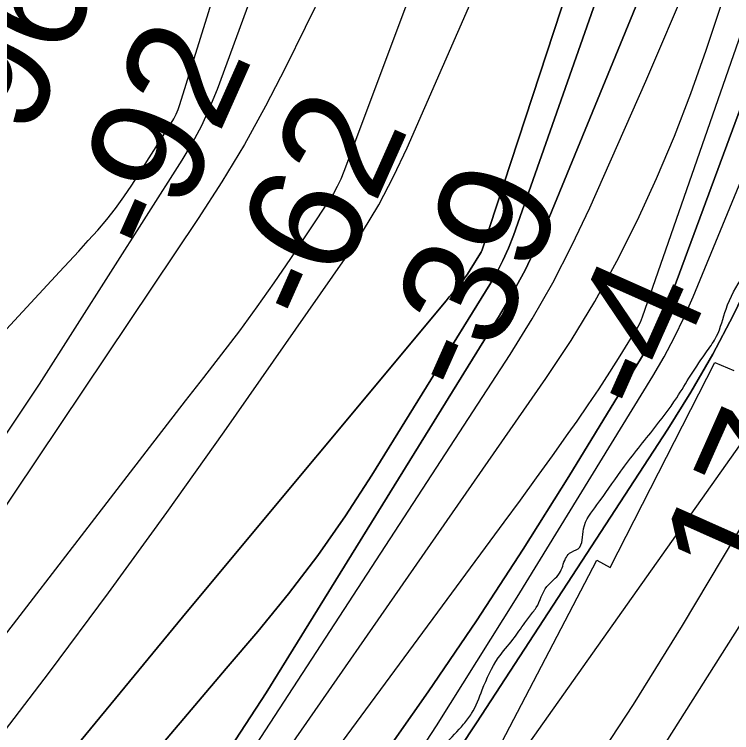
# Model space of a CAD drawing. Extents: x 3329297 to 3367176, y 649250 to 674653.
# Drawn here: x 3341836.9 to 3342256.3, y 661583.4 to 662003.5 of the extents above; entities that cross this region are included whole.
import ezdxf

# ---------------------------------------------------------------- set-up
doc = ezdxf.new("R2010")
doc.units = 0
for name, color, linetype in [('V-RIVR-EDGE', 7, 'Continuous'), ('V-RIVR-RANG', 7, 'Continuous'), ('V-RRAP-RVMT', 7, 'Continuous'), ('V-TOPO-DPTH', 7, 'Continuous'), ('V-TOPO-MAJR', 7, 'Continuous'), ('V-TOPO-MINR', 7, 'Continuous'), ('V-TOPO-WATR', 7, 'Continuous')]:
    doc.layers.add(name, color=color, linetype=linetype)

msp = doc.modelspace()

# ---------------------------------------------------------------- linework, layer by layer
at = {"layer": 'V-RIVR-EDGE'}
msp.add_spline([(3340543.49, 660085.6), (3340562.91, 660098.74), (3340575.72, 660104.14), (3340585.05, 660109.54), (3340589.7, 660111.08), (3340590.86, 660109.14), (3340597.81, 660094.39), (3340601.29, 660093.99), (3340606.34, 660095.14), (3340606.73, 660097.08), (3340606.35, 660100.96), (3340599.79, 660112.22), (3340596.7, 660118.04), (3340597.48, 660121.14), (3340599.82, 660124.24), (3340602.92, 660125.78), (3340609.53, 660130.03), (3340610.7, 660133.13), (3340611.1, 660138.95), (3340614.21, 660141.66), (3340620.42, 660143.58), (3340627.02, 660148.22), (3340632.85, 660152.86), (3340639.85, 660158.27), (3340647.22, 660161.74), (3340655.76, 660164.43), (3340667.02, 660168.28), (3340677.11, 660172.14), (3340684.48, 660174.83), (3340692.65, 660181.79), (3340699.25, 660187.21), (3340702.75, 660189.14), (3340709.35, 660193), (3340717.5, 660197.63), (3340731.88, 660207.29), (3340748.19, 660216.56), (3340768.38, 660227.76), (3340779.25, 660232.38), (3340792.46, 660240.88), (3340805.67, 660251.71), (3340823.92, 660262.91), (3340832.07, 660265.6), (3340837.9, 660270.63), (3340847.24, 660280.69), (3340854.23, 660286.49), (3340861.21, 660286.47), (3340868.98, 660289.94), (3340876.75, 660296.13), (3340884.91, 660303.86), (3340891.52, 660310.44), (3340896.97, 660318.18), (3340903.58, 660325.15), (3340904.37, 660330.19), (3340904.76, 660334.45), (3340908.65, 660337.16), (3340912.53, 660339.47), (3340913.71, 660343.74), (3340916.83, 660351.87), (3340921.89, 660359.23), (3340933.17, 660372.77), (3340942.5, 660382.83), (3340944.45, 660389.03), (3340947.56, 660392.13), (3340951.45, 660394.45), (3340956.11, 660398.7), (3340965.45, 660409.54), (3340972.05, 660415.72), (3340980.21, 660421.13), (3340987.99, 660430.42), (3340991.89, 660439.33), (3340994.62, 660445.92), (3341001.24, 660456.76), (3341008.24, 660462.56), (3341019.5, 660469.12), (3341022.61, 660474.16), (3341027.28, 660478.02), (3341033.1, 660482.28), (3341044.37, 660491.55), (3341056.81, 660501.22), (3341062.25, 660506.25), (3341064.2, 660512.45), (3341069.26, 660518.25), (3341074.7, 660522.12), (3341079.75, 660525.21), (3341087.91, 660533.33), (3341094.52, 660540.29), (3341099.98, 660551.14), (3341101.93, 660558.5), (3341101.95, 660564.32), (3341101.95, 660566.26), (3341105.83, 660567.8), (3341107.39, 660570.9), (3341108.19, 660579.43), (3341109.36, 660581.36), (3341111.69, 660582.52), (3341116.35, 660584.06), (3341119.07, 660586.38), (3341131.9, 660599.92), (3341130.74, 660602.25), (3341129.58, 660604.58), (3341130.37, 660609.23), (3341131.15, 660611.56), (3341134.26, 660614.27), (3341139.7, 660619.29), (3341147.47, 660623.93), (3341155.25, 660632.44), (3341160.31, 660640.18), (3341161.87, 660646), (3341164.59, 660647.15), (3341171.96, 660648.3), (3341176.63, 660653.33), (3341185.57, 660661.45), (3341197.22, 660669.95), (3341202.65, 660670.72), (3341208.87, 660674.58), (3341212.76, 660681.16), (3341218.98, 660685.8), (3341223.63, 660686.56), (3341228.3, 660690.82), (3341239.56, 660696.61), (3341242.27, 660696.99), (3341247.7, 660695.04), (3341251.97, 660695.8), (3341254.69, 660699.67), (3341257.81, 660706.26), (3341265.19, 660713.61), (3341272.18, 660717.47), (3341278.78, 660719.39), (3341285.77, 660723.64), (3341288.11, 660727.12), (3341288.89, 660730.61), (3341291.61, 660733.32), (3341297.45, 660739.51), (3341303.67, 660745.31), (3341316.48, 660753.04), (3341337.85, 660770.05), (3341347.56, 660774.29), (3341351.82, 660771.95), (3341356.47, 660772.33), (3341359.2, 660775.81), (3341357.66, 660783.57), (3341359.22, 660785.51), (3341364.27, 660789.37), (3341367.76, 660789.75), (3341372.8, 660786.64), (3341377.44, 660784.3), (3341380.16, 660785.07), (3341385.21, 660787.38), (3341385.99, 660789.71), (3341386.78, 660796.68), (3341388.73, 660799.01), (3341390.67, 660800.94), (3341401.93, 660807.89), (3341425.62, 660820.63), (3341448.15, 660836.48), (3341459.42, 660845.76), (3341473.4, 660853.48), (3341492.82, 660866.23), (3341509.52, 660875.88), (3341528.94, 660885.92), (3341568.15, 660904.05), (3341576.69, 660906.74), (3341582.52, 660911.38), (3341589.12, 660916.4), (3341596.89, 660921.81), (3341605.05, 660926.06), (3341608.93, 660926.82), (3341613.19, 660926.43), (3341626, 660930.66), (3341639.2, 660936.45), (3341658.23, 660946.87), (3341680.75, 660960), (3341702.89, 660972.35), (3341720.75, 660981.23), (3341737.44, 660987), (3341750.26, 660995.89), (3341758.04, 661005.18), (3341780.97, 661024.51), (3341791.86, 661039.61), (3341805.08, 661053.54), (3341819.48, 661072.51), (3341836.2, 661091.08), (3341848.27, 661110.83), (3341856.83, 661123.6), (3341870.06, 661139.86), (3341888.33, 661157.26), (3341900, 661173.14), (3341908.96, 661187.46), (3341921.81, 661209.92), (3341929.99, 661226.19), (3341939.34, 661242.84), (3341942.06, 661244.78), (3341943.22, 661244), (3341944.75, 661235.85), (3341949.41, 661235.84), (3341954.45, 661237.76), (3341956.01, 661241.64), (3341951.37, 661243.98), (3341950.6, 661247.08), (3341951, 661251.35), (3341952.96, 661259.87), (3341955.7, 661272.28), (3341958.46, 661290.5), (3341960.82, 661303.29), (3341965.13, 661320.73), (3341976.06, 661348.62), (3341983.49, 661373.81), (3341990.92, 661399), (3341994.85, 661420.71), (3341995.66, 661433.89), (3341998.38, 661436.99), (3342001.09, 661436.2), (3342003.81, 661438.52), (3342004.21, 661443.95), (3342004.24, 661455.97), (3342002.71, 661461.41), (3342004.27, 661464.89), (3342009.32, 661471.47), (3342020.6, 661484.24), (3342033.83, 661502.05), (3342040.82, 661507.46), (3342045.88, 661513.27), (3342046.28, 661517.53), (3342044.36, 661524.52), (3342045.91, 661525.68), (3342047.07, 661525.67), (3342052.11, 661523.33), (3342053.28, 661524.49), (3342063.01, 661538.82), (3342071.18, 661551.21), (3342074.69, 661557.79), (3342082.47, 661570.18), (3342088.7, 661576.76), (3342099.58, 661588.37), (3342104.25, 661594.56), (3342110.49, 661608.51), (3342119.84, 661627.1), (3342128.4, 661637.93), (3342135.41, 661647.61), (3342140.08, 661653.81), (3342142.02, 661656.52), (3342148.26, 661668.91), (3342155.64, 661676.65), (3342159.16, 661685.17), (3342161.49, 661688.27), (3342166.54, 661690.97), (3342169.67, 661702.6), (3342177.46, 661716.54), (3342191.47, 661736.28), (3342210.14, 661760.28), (3342224.15, 661779.25), (3342232.33, 661792.41), (3342242.06, 661806.74), (3342247.51, 661815.25), (3342252.98, 661831.14), (3342263.11, 661850.51), (3342268.95, 661858.63), (3342277.12, 661872.96), (3342284.15, 661891.95), (3342293.11, 661908.21), (3342302.46, 661923.7), (3342310.25, 661939.2), (3342314.93, 661948.1), (3342327.38, 661965.91), (3342325.85, 661973.28), (3342327.41, 661977.55), (3342330.91, 661981.42), (3342336.35, 661986.44), (3342339.47, 661993.42), (3342342.6, 662003.88), (3342345.32, 662007.36), (3342350.38, 662013.17), (3342354.66, 662019.36), (3342356.61, 662025.56), (3342357.41, 662034.09), (3342360.53, 662039.12), (3342366.75, 662046.09), (3342373.76, 662059.65), (3342381.55, 662072.81), (3342385.46, 662085.6), (3342390.54, 662099.55), (3342396.37, 662107.29), (3342399.1, 662113.88), (3342402.61, 662121.62), (3342413.53, 662146.8), (3342430.7, 662189.03), (3342442, 662209.94), (3342453.7, 662236.67), (3342465, 662260.3), (3342466.58, 662269.6), (3342471.66, 662285.88), (3342476.34, 662295.95), (3342481, 662300.59), (3342482.95, 662305.24), (3342483.35, 662308.73), (3342487.64, 662319.19), (3342491.54, 662328.88), (3342501.68, 662348.63), (3342505.2, 662360.64), (3342509.11, 662375.76), (3342511.48, 662391.65), (3342513.82, 662399.01), (3342520.44, 662409.08), (3342525.9, 662421.48), (3342528.64, 662432.72), (3342531.41, 662453.26), (3342534.97, 662481.18), (3342536.95, 662497.46), (3342541.25, 662512.18), (3342547.49, 662526.13), (3342556.05, 662537.36), (3342563.04, 662544.32), (3342566.16, 662550.52), (3342570.46, 662564.47), (3342572.44, 662579.97), (3342576.33, 662585.39), (3342582.17, 662592.36), (3342585.68, 662602.43), (3342587.24, 662606.7), (3342589.97, 662610.95), (3342595.04, 662623.74), (3342596.62, 662635.37), (3342599.36, 662643.89), (3342600.14, 662647.38), (3342599.37, 662648.55), (3342596.66, 662651.66), (3342596.67, 662654.76), (3342598.61, 662657.47), (3342603.67, 662661.72), (3342609.9, 662671.79), (3342617.69, 662688.06), (3342629.78, 662713.24), (3342637.58, 662731.06), (3342640.7, 662739.58), (3342640.71, 662745.4), (3342640.35, 662754.7), (3342641.91, 662758.58), (3342645.02, 662761.67), (3342647.74, 662765.16), (3342646.25, 662787.27), (3342646.27, 662798.51), (3342641.69, 662824.89), (3342639.81, 662850.11), (3342639.08, 662868.72), (3342640.68, 662887.72), (3342641.51, 662909.05), (3342647.77, 662933.46), (3342652.44, 662937.33), (3342653.61, 662940.04), (3342648.96, 662945.09), (3342648.97, 662949.36), (3342652.49, 662957.88), (3342654.42, 662957.88), (3342659.08, 662957.87), (3342659.48, 662962.13), (3342659.51, 662974.54), (3342659.93, 662990.05), (3342664.63, 663007.88), (3342672.02, 663017.94), (3342675.92, 663022.98), (3342675.93, 663028.41), (3342675.95, 663036.94), (3342675.6, 663052.06), (3342676.41, 663065.25), (3342679.54, 663076.48), (3342687.74, 663099.34), (3342701.03, 663143.13), (3342700.66, 663147.79), (3342703.78, 663157.86), (3342713.54, 663181.88), (3342722.9, 663206.29), (3342727.59, 663218.3), (3342731.87, 663223.72), (3342732.27, 663230.31), (3342732.69, 663242.72), (3342732.71, 663249.31), (3342733.11, 663257.07), (3342739.75, 663275.67), (3342750.29, 663303.95), (3342759.67, 663332.24), (3342762.03, 663344.25), (3342764.01, 663362.86), (3342765.98, 663374.88), (3342766.38, 663378.37), (3342765.22, 663381.47), (3342765.62, 663384.57), (3342766.79, 663390.78), (3342769.92, 663398.91), (3342771.87, 663405.89), (3342776.95, 663418.29), (3342777.37, 663431.47), (3342779.34, 663445.04), (3342776.67, 663465.6), (3342775.96, 663489.26), (3342776.01, 663509.81), (3342772.92, 663515.25), (3342764.01, 663520.7), (3342756.65, 663521.88), (3342756.27, 663524.98), (3342757.44, 663528.86), (3342761.32, 663530.4), (3342772.57, 663528.82), (3342774.51, 663529.2), (3342775.68, 663532.69), (3342776.86, 663541.22), (3342775.41, 663580.39), (3342775.84, 663596.68), (3342776.26, 663611.41), (3342776.27, 663616.84), (3342776.69, 663627.7), (3342781.37, 663638.55), (3342786.13, 663683.52), (3342792.46, 663731.98), (3342794.87, 663765.71), (3342797.62, 663781.99), (3342805.94, 663853.72), (3342813.86, 663919.24), (3342817.07, 663960.72), (3342819.5, 664002.21), (3342819.94, 664025.87), (3342819.97, 664036.34), (3342818.06, 664048.75), (3342817.71, 664064.26), (3342816.41, 664076.7)], degree=3, dxfattribs=at)
at = {"layer": 'V-RRAP-RVMT'}
for p, q in [((3342185.29, 661680.07), (3342246.43, 661799.8)), ((3342246.43, 661799.8), (3342257.63, 661795.3)), ((3342116.31, 661567.04), (3342177.38, 661684.23)), ((3342177.38, 661684.23), (3342185.29, 661680.07))]:
    msp.add_line(p, q, dxfattribs=at)
at = {"layer": 'V-TOPO-DPTH'}
for points in [[(3341809.25, 661496.64), (3341873.24, 661575.65), (3341937.86, 661654.15), (3342089.36, 661836.02), (3342091.19, 661838.21), (3342093.01, 661840.4), (3342094.84, 661842.59), (3342096.66, 661844.78), (3342098.43, 661847), (3342100.14, 661849.28), (3342101.76, 661851.62), (3342103.3, 661854.01), (3342109.38, 661863.83), (3342109.74, 661864.46), (3342110.35, 661865.78), (3342110.6, 661866.46), (3342385.98, 662705.93)], [(3342385.98, 662705.93), (3342110.6, 661866.46), (3342110.35, 661865.78), (3342109.74, 661864.46), (3342109.38, 661863.83), (3342103.3, 661854.01), (3342101.76, 661851.62), (3342100.14, 661849.28), (3342098.43, 661847), (3342096.66, 661844.78), (3342094.84, 661842.59), (3342093.01, 661840.4), (3342091.19, 661838.21), (3342089.36, 661836.02), (3341937.86, 661654.15), (3341873.24, 661575.65), (3341809.25, 661496.64)], [(3342354.45, 662432.86), (3342322.65, 662334.64), (3342289.11, 662237.04), (3342252.94, 662140.38), (3342215.03, 662044.35), (3342148.13, 661881.38), (3342142.02, 661867.48), (3342135.46, 661853.8), (3342128.24, 661840.47), (3342120.57, 661827.36), (3341984.12, 661606.68), (3341957.01, 661565.2), (3341928.57, 661524.69), (3341898.13, 661485.66), (3341866.37, 661447.61), (3341833.67, 661410.25)], [(3341833.67, 661410.25), (3341866.37, 661447.61), (3341898.13, 661485.66), (3341928.57, 661524.69), (3341957.01, 661565.2), (3341984.12, 661606.68), (3342120.57, 661827.36), (3342128.24, 661840.47), (3342135.46, 661853.8), (3342142.02, 661867.48), (3342148.13, 661881.38), (3342215.03, 662044.35), (3342252.94, 662140.38), (3342289.11, 662237.04), (3342322.65, 662334.64), (3342354.45, 662432.86)], [(3342435.72, 662428.83), (3342381.36, 662275.9), (3342325.93, 662123.34), (3342218.56, 661832.56), (3342215.82, 661825.77), (3342212.83, 661819.1), (3342209.44, 661812.62), (3342205.8, 661806.26), (3342161.05, 661733.23), (3342134.38, 661690.75), (3342107.09, 661648.69), (3342078.88, 661607.24), (3342050.06, 661566.19), (3342035.55, 661546.01), (3341998.78, 661495.35), (3341961.71, 661444.91), (3341924.17, 661394.82), (3341886.33, 661344.95), (3341835.46, 661278.53)], [(3341835.46, 661278.53), (3341886.33, 661344.95), (3341924.17, 661394.82), (3341961.71, 661444.91), (3341998.78, 661495.35), (3342035.55, 661546.01), (3342050.06, 661566.19), (3342078.88, 661607.24), (3342107.09, 661648.69), (3342134.38, 661690.75), (3342161.05, 661733.23), (3342205.8, 661806.26), (3342209.44, 661812.62), (3342212.83, 661819.1), (3342215.82, 661825.77), (3342218.56, 661832.56), (3342325.93, 662123.34), (3342381.36, 662275.9), (3342435.72, 662428.83)], [(3342310.1, 662395.45), (3342260.05, 662248.27), (3342128.64, 661874.19), (3342125.77, 661866.79), (3342122.58, 661859.52), (3342118.93, 661852.48), (3342114.97, 661845.59), (3342045.99, 661734.02), (3342030.52, 661710.25), (3342014.35, 661686.99), (3341997.13, 661664.49), (3341979.21, 661642.51), (3341960.79, 661620.89), (3341942.4, 661599.24), (3341924.06, 661577.55), (3341905.76, 661555.83), (3341836.28, 661473.2)], [(3342310.1, 662395.45), (3342260.05, 662248.27), (3342128.64, 661874.19), (3342125.77, 661866.79), (3342122.58, 661859.52), (3342118.93, 661852.48), (3342114.97, 661845.59), (3342045.99, 661734.02), (3342030.52, 661710.25), (3342014.35, 661686.99), (3341997.13, 661664.49), (3341979.21, 661642.51), (3341960.79, 661620.89), (3341942.4, 661599.24), (3341924.06, 661577.55), (3341905.76, 661555.83), (3341836.28, 661473.2)], [(3341801.56, 661309.68), (3341844.33, 661361.44), (3341885.07, 661414.81), (3341924.46, 661469.25), (3342147.62, 661790.45), (3342162.37, 661812.84), (3342176.36, 661835.66), (3342189.22, 661859.14), (3342201.31, 661883.07), (3342212.37, 661907.51), (3342222.83, 661932.19), (3342232.37, 661957.25), (3342241.29, 661982.54), (3342275.33, 662085.01), (3342300.91, 662161.7), (3342326.59, 662238.35), (3342352.45, 662314.94), (3342378.41, 662391.49)], [(3341801.56, 661309.68), (3341844.33, 661361.44), (3341885.07, 661414.81), (3341924.46, 661469.25), (3342147.62, 661790.45), (3342162.37, 661812.84), (3342176.36, 661835.66), (3342189.22, 661859.14), (3342201.31, 661883.07), (3342212.37, 661907.51), (3342222.83, 661932.19), (3342232.37, 661957.25), (3342241.29, 661982.54), (3342275.33, 662085.01), (3342300.91, 662161.7), (3342326.59, 662238.35), (3342352.45, 662314.94), (3342378.41, 662391.49)], [(3342471.04, 662374.28), (3342439.21, 662284.16), (3342407.4, 662194.03), (3342382.28, 662122.8), (3342362.29, 662068.58), (3342341.31, 662014.78), (3342318.82, 661961.58), (3342295.33, 661908.8), (3342268.34, 661850.36), (3342257.1, 661827.37), (3342245.23, 661804.72), (3342232.39, 661782.62), (3342218.9, 661760.87), (3342107.18, 661589.08), (3342036.4, 661482.37), (3341964.36, 661376.53), (3341890.42, 661272.01), (3341815.21, 661168.37)]]:
    msp.add_lwpolyline(points, dxfattribs=at)
at = {"layer": 'V-TOPO-MAJR'}
for points in [[(3341833.79, 661048.99), (3341859.37, 661080.24), (3341885.19, 661111.29), (3341934.75, 661170.22), (3341984.23, 661231.54), (3342032.01, 661294.11), (3342077.21, 661358.56), (3342120.69, 661424.27), (3342309.72, 661722.86), (3342322.2, 661743.71), (3342333.99, 661764.92), (3342344.71, 661786.69), (3342354.72, 661808.83), (3342392.12, 661897.24), (3342419.43, 661964.19), (3342445.59, 662031.58), (3342470.01, 662099.61), (3342493.27, 662168.07), (3342749.16, 662954.1)], [(3341822.22, 661572.79), (3341857.36, 661618.84), (3341892.03, 661665.24), (3341926, 661712.15), (3341959.52, 661759.4), (3342030.24, 661860.71), (3342040.44, 661876.28), (3342050, 661892.2), (3342058.59, 661908.67), (3342066.56, 661925.49), (3342116.91, 662040.58), (3342148.43, 662115.65), (3342178.43, 662191.29), (3342206.15, 662267.8), (3342232.36, 662344.88)]]:
    msp.add_lwpolyline(points, dxfattribs=at)
at = {"layer": 'V-TOPO-MINR'}
for points in [[(3341760.21, 661741.68), (3341863.35, 661852.86), (3341868.96, 661858.93), (3341874.54, 661865.02), (3341880.09, 661871.15), (3341885.62, 661877.29), (3341890.97, 661883.57), (3341896.11, 661890.02), (3341900.92, 661896.7), (3341905.52, 661903.56), (3341928.59, 661939.81), (3341930.12, 661942.43), (3341931.5, 661945.13), (3341932.66, 661947.92), (3341933.68, 661950.78), (3342254.9, 662982.25)], [(3341811.46, 661352.58), (3341849.57, 661397.35), (3341886.27, 661443.19), (3341920.86, 661490.65), (3341954.04, 661539.19), (3342126.79, 661804.59), (3342139.63, 661825.4), (3342151.79, 661846.58), (3342162.92, 661868.32), (3342173.36, 661890.42), (3342206.19, 661964.48), (3342231.63, 662024.24), (3342255.87, 662084.46), (3342278.32, 662145.37), (3342299.57, 662206.75), (3342501.21, 662818.25)], [(3341809.25, 661496.64), (3341873.24, 661575.65), (3341937.86, 661654.15), (3342089.36, 661836.02), (3342091.19, 661838.21), (3342093.01, 661840.4), (3342094.84, 661842.59), (3342096.66, 661844.78), (3342098.43, 661847), (3342100.14, 661849.28), (3342101.76, 661851.62), (3342103.3, 661854.01), (3342109.38, 661863.83), (3342109.74, 661864.46), (3342110.35, 661865.78), (3342110.6, 661866.46), (3342385.98, 662705.93)], [(3341586.26, 660801.74), (3341695.52, 660934.11), (3341754.68, 661006.88), (3341813.12, 661080.23), (3341870.45, 661154.44), (3341927.05, 661229.22), (3341974.07, 661292.31), (3342006.7, 661335.91), (3342039.45, 661379.43), (3342072.37, 661422.82), (3342105.41, 661466.12), (3342137.75, 661509.88), (3342169.06, 661554.35), (3342198.8, 661599.88), (3342227.51, 661646.11), (3342297.71, 661763.66), (3342301.62, 661770.61), (3342305.29, 661777.67), (3342308.58, 661784.91), (3342311.63, 661792.28), (3342410.83, 662050.7), (3342462.03, 662187.81), (3342511.54, 662325.51), (3342558.52, 662464.09)], [(3341565.4, 660799.29), (3341729.02, 661015.14), (3341811.65, 661125.26), (3341893.55, 661235.91), (3341974.36, 661347.37), (3342054.44, 661459.36), (3342278.88, 661776.53), (3342282.25, 661781.51), (3342285.47, 661786.58), (3342288.47, 661791.79), (3342291.31, 661797.09), (3342293.94, 661802.49), (3342296.43, 661807.96), (3342298.7, 661813.53), (3342300.83, 661819.15), (3342303, 661825.25), (3342306.11, 661833.96), (3342309.23, 661842.68), (3342312.34, 661851.4), (3342315.46, 661860.11), (3342482.87, 662327.47), (3342528.61, 662458.41)], [(3341833.67, 661410.25), (3341866.37, 661447.61), (3341898.13, 661485.66), (3341928.57, 661524.69), (3341957.01, 661565.2), (3341984.12, 661606.68), (3342120.57, 661827.36), (3342128.24, 661840.47), (3342135.46, 661853.8), (3342142.02, 661867.48), (3342148.13, 661881.38), (3342215.03, 662044.35), (3342252.94, 662140.38), (3342289.11, 662237.04), (3342322.65, 662334.64), (3342354.45, 662432.86)], [(3341828.31, 661223.89), (3341855.94, 661261.21), (3341933.34, 661367.36), (3341984.82, 661439.78), (3342035.11, 661512.98), (3342083.62, 661587.38), (3342130.95, 661662.57), (3342210.22, 661791.96), (3342216.74, 661803.2), (3342222.89, 661814.62), (3342228.49, 661826.32), (3342233.72, 661838.21), (3342307.34, 662016.96), (3342348.25, 662118.68), (3342388.04, 662220.84), (3342426.15, 662323.63), (3342463.12, 662426.85)], [(3341799.29, 661273.7), (3341845, 661330.82), (3341889.42, 661389.01), (3342123.35, 661706.56), (3342132.78, 661719.44), (3342142.16, 661732.34), (3342151.47, 661745.3), (3342160.73, 661758.3), (3342165.94, 661765.64), (3342172.47, 661775.06), (3342178.87, 661784.55), (3342185.08, 661794.17), (3342191.16, 661803.88), (3342201.38, 661820.56), (3342202.97, 661823.5), (3342204.23, 661826.59), (3342402.09, 662395.78)], [(3341836.28, 661473.2), (3341905.76, 661555.83), (3341924.06, 661577.55), (3341942.4, 661599.24), (3341960.79, 661620.89), (3341979.21, 661642.51), (3341997.13, 661664.49), (3342014.35, 661686.99), (3342030.52, 661710.25), (3342045.99, 661734.02), (3342114.97, 661845.59), (3342118.93, 661852.48), (3342122.58, 661859.52), (3342125.77, 661866.79), (3342128.64, 661874.19), (3342260.05, 662248.27), (3342310.1, 662395.45)], [(3341801.56, 661309.68), (3341844.33, 661361.44), (3341885.07, 661414.81), (3341924.46, 661469.25), (3342147.62, 661790.45), (3342162.37, 661812.84), (3342176.36, 661835.66), (3342189.22, 661859.14), (3342201.31, 661883.07), (3342212.37, 661907.51), (3342222.83, 661932.19), (3342232.37, 661957.25), (3342241.29, 661982.54), (3342275.33, 662085.01), (3342300.91, 662161.7), (3342326.59, 662238.35), (3342352.45, 662314.94), (3342378.41, 662391.49)], [(3341815.21, 661168.37), (3341890.42, 661272.01), (3341964.36, 661376.53), (3342036.4, 661482.37), (3342107.18, 661589.08), (3342218.9, 661760.87), (3342232.39, 661782.62), (3342245.23, 661804.72), (3342257.1, 661827.37), (3342268.34, 661850.36), (3342295.33, 661908.8), (3342318.82, 661961.58), (3342341.31, 662014.78), (3342362.29, 662068.58), (3342382.28, 662122.8), (3342407.4, 662194.03), (3342439.21, 662284.16), (3342471.04, 662374.28)], [(3342196.93, 662364.58), (3342141.34, 662210.18), (3342029.54, 661911.57), (3342027.73, 661907.2), (3342025.73, 661902.93), (3342023.44, 661898.8), (3342020.96, 661894.77), (3341998.36, 661860.74), (3341988.64, 661846.47), (3341978.72, 661832.36), (3341968.47, 661818.48), (3341958.01, 661804.75), (3341947.4, 661791.12), (3341936.8, 661777.49), (3341926.23, 661763.83), (3341915.68, 661750.16), (3341790.96, 661588.3)], [(3342155.37, 662356.21), (3342132.59, 662295.14), (3342109.73, 662234.11), (3342100.22, 662208.79), (3342081.36, 662160.73), (3342061.59, 662113.07), (3342040.44, 662066), (3342018.38, 662019.33), (3341995.34, 661972.39), (3341983.66, 661949.75), (3341971.38, 661927.44), (3341958.21, 661905.65), (3341944.45, 661884.2), (3341809.75, 661683.31)], [(3341831.76, 661757.41), (3341851.64, 661787.23), (3341935.05, 661918.29), (3341940.96, 661928.28), (3341946.42, 661938.49), (3341951.22, 661949.02), (3341955.57, 661959.78), (3342047.46, 662210.15), (3342097.89, 662346.09)]]:
    msp.add_lwpolyline(points, dxfattribs=at)
at = {"layer": 'V-TOPO-WATR'}
msp.add_lwpolyline([(3341835.46, 661278.53), (3341886.33, 661344.95), (3341924.17, 661394.82), (3341961.71, 661444.91), (3341998.78, 661495.35), (3342035.55, 661546.01), (3342050.06, 661566.19), (3342078.88, 661607.24), (3342107.09, 661648.69), (3342134.38, 661690.75), (3342161.05, 661733.23), (3342205.8, 661806.26), (3342209.44, 661812.62), (3342212.83, 661819.1), (3342215.82, 661825.77), (3342218.56, 661832.56), (3342325.93, 662123.34), (3342381.36, 662275.9), (3342435.72, 662428.83)], dxfattribs=at)

# ---------------------------------------------------------------- texts
at = {"layer": 'V-RIVR-RANG'}
for s, p in [('-96', (3341833.79, 661903.14)), ('-92', (3341923.97, 661859.84)), ('-62', (3342015.23, 661818.96)), ('-39', (3342106.17, 661777.35)), ('-4', (3342210.73, 661766.34)), ('17.6', (3342272.92, 661660.15))]:
    msp.add_text(s, height=67, rotation=66.0079, dxfattribs=at).set_placement(p)

doc.saveas('drawing.dxf')
